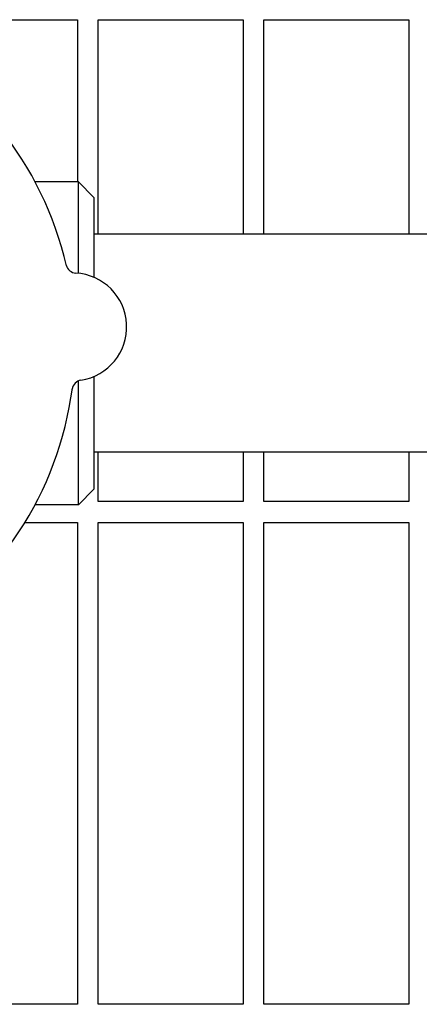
# Model space of a CAD drawing. Header units: inches. Extents: x 24 to 1128, y -58 to 748.
# Tile 654 of 656: x 745.7 to 748.11, y 571.7 to 577.64. Entities that reach past the tile are written whole.
import ezdxf

# ---------------------------------------------------------------- set-up
doc = ezdxf.new("R2010")
doc.units = ezdxf.units.IN
doc.header["$LTSCALE"] = 32
doc.header["$MEASUREMENT"] = 0
doc.layers.add('Visible (ANSI)', color=7, linetype='Continuous', lineweight=30)

msp = doc.modelspace()

# ---------------------------------------------------------------- linework, layer by layer
at = {"layer": 'Visible (ANSI)'}
for p, q in [((745.17313, 577.64103), (746.04813, 577.64103)), ((746.04813, 577.64103), (746.04813, 576.66353)), ((746.17313, 576.34728), (746.17313, 577.64103)), ((746.17313, 577.64103), (747.04813, 577.64103)), ((747.04813, 577.64103), (747.04813, 576.34728)), ((747.17313, 576.34728), (747.17313, 577.64103)), ((747.17313, 577.64103), (748.04813, 577.64103)), ((748.04813, 577.64103), (748.04813, 576.34728)), ((746.05442, 576.66353), (745.793, 576.66353)), ((746.05442, 576.1117), (746.05442, 576.66353)), ((746.14817, 576.56978), (746.05442, 576.66353)), ((746.14817, 576.56978), (746.14817, 576.08745)), ((748.71067, 576.34728), (746.14817, 576.34728)), ((746.05442, 574.71603), (746.05442, 575.46275)), ((746.14817, 575.48943), (746.14817, 574.80978)), ((748.71067, 575.03228), (746.14817, 575.03228)), ((746.17313, 574.73478), (746.17313, 575.03228)), ((747.04813, 575.03228), (747.04813, 574.73478)), ((747.17313, 574.73478), (747.17313, 575.03228)), ((748.04813, 575.03228), (748.04813, 574.73478)), ((746.14817, 574.80978), (746.05442, 574.71603)), ((746.05442, 574.71603), (745.793, 574.71603)), ((747.04813, 574.73478), (746.17313, 574.73478)), ((748.04813, 574.73478), (747.17313, 574.73478)), ((745.73246, 574.60978), (746.04813, 574.60978)), ((746.04813, 574.60978), (746.04813, 571.70353)), ((746.17313, 571.70353), (746.17313, 574.60978)), ((746.17313, 574.60978), (747.04813, 574.60978)), ((747.04813, 574.60978), (747.04813, 571.70353)), ((747.17313, 571.70353), (747.17313, 574.60978)), ((747.17313, 574.60978), (748.04813, 574.60978)), ((748.04813, 574.60978), (748.04813, 571.70353)), ((746.04813, 571.70353), (745.17313, 571.70353)), ((747.04813, 571.70353), (746.17313, 571.70353)), ((748.04813, 571.70353), (747.17313, 571.70353))]:
    msp.add_line(p, q, dxfattribs=at)
for centre, radius, start, end in [((743.96067, 575.68978), 2.075, 12.999652, 64.483949), ((746.04229, 576.17534), 0.0625, 193.130197, 266.822474), ((746.02081, 575.78844), 0.325, 278.661127, 86.822474), ((746.07916, 575.40536), 0.0625, 98.661127, 172.353404), ((743.96067, 575.68978), 2.075, 300.999652, 352.483949)]:
    msp.add_arc(centre, radius, start, end, dxfattribs=at)

doc.saveas('drawing.dxf')
